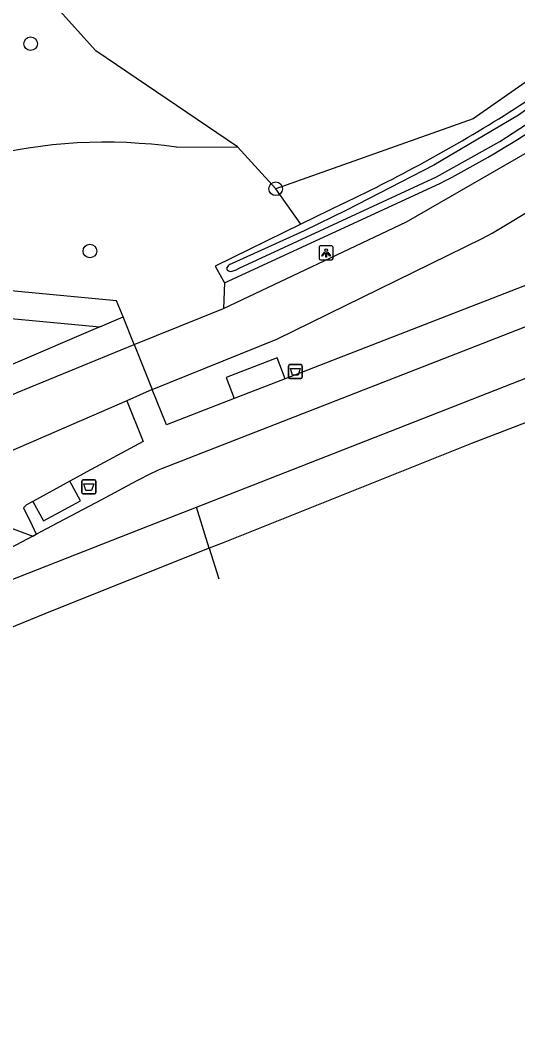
# Model space of a CAD drawing. Extents: x 162722 to 165099, y 384721 to 386283.
# Drawn here: x 164249.8 to 164285.4, y 384964.6 to 385036.1 of the extents above; entities that cross this region are included whole.
import ezdxf

# ---------------------------------------------------------------- set-up
doc = ezdxf.new("R2010")
doc.units = 0
for name, color, linetype in [('IMGEO_Afvalbak', 7, 'Continuous'), ('IMGEO_Boom', 7, 'Continuous'), ('IMGEO_Fietspad_gesloten', 7, 'Continuous'), ('IMGEO_Groenvoorziening', 7, 'Continuous'), ('IMGEO_Lichtpunt', 7, 'Continuous'), ('IMGEO_Loofbos', 7, 'Continuous'), ('IMGEO_OVBaan_open', 7, 'Continuous'), ('IMGEO_Rijbaan_regionaal_gesloten', 7, 'Continuous'), ('IMGEO_Voetpad_gesloten', 7, 'Continuous'), ('IMGEO_Voetpad_open', 7, 'Continuous'), ('IMGEO_Waterloop', 7, 'Continuous')]:
    doc.layers.add(name, color=color, linetype=linetype)

msp = doc.modelspace()

# ---------------------------------------------------------------- linework, layer by layer
at = {"layer": 'IMGEO_Afvalbak'}
for p, q in [((164269.085, 385011.487), (164269.875, 385011.487)), ((164269.875, 385011.487), (164269.085, 385011.487)), ((164268.985, 385010.587), (164268.985, 385011.387)), ((164268.985, 385011.387), (164268.985, 385010.587)), ((164269.975, 385011.387), (164269.975, 385010.587)), ((164269.975, 385010.587), (164269.975, 385011.387)), ((164269.875, 385010.487), (164269.085, 385010.487)), ((164269.085, 385010.487), (164269.875, 385010.487)), ((164254.24, 385002.368), (164254.24, 385003.168)), ((164254.24, 385003.168), (164254.24, 385002.368)), ((164254.34, 385003.268), (164255.13, 385003.268)), ((164255.13, 385003.268), (164254.34, 385003.268)), ((164255.23, 385003.168), (164255.23, 385002.368)), ((164255.23, 385002.368), (164255.23, 385003.168)), ((164255.13, 385002.268), (164254.34, 385002.268)), ((164254.34, 385002.268), (164255.13, 385002.268))]:
    msp.add_line(p, q, dxfattribs=at)
for points in [[(164269.128, 385011.201), (164269.832, 385011.201), (164269.683, 385010.731), (164269.277, 385010.731), (164269.128, 385011.201)], [(164254.383, 385002.982), (164255.087, 385002.982), (164254.938, 385002.512), (164254.532, 385002.512), (164254.383, 385002.982)]]:
    msp.add_lwpolyline(points, dxfattribs=at)
for centre, start, end in [((164269.085, 385011.387), 90, 180), ((164269.085, 385011.387), 90, 180), ((164269.875, 385011.387), 0, 90), ((164269.875, 385011.387), 360, 90), ((164269.085, 385010.587), 180, 270), ((164269.085, 385010.587), 180, 270), ((164269.875, 385010.587), 270, 0), ((164269.875, 385010.587), 270, 0), ((164254.34, 385003.168), 90, 180), ((164254.34, 385003.168), 90, 180), ((164255.13, 385003.168), 0, 90), ((164255.13, 385003.168), 360, 90), ((164254.34, 385002.368), 180, 270), ((164254.34, 385002.368), 180, 270), ((164255.13, 385002.368), 270, 0), ((164255.13, 385002.368), 270, 0)]:
    msp.add_arc(centre, 0.1, start, end, dxfattribs=at)
at = {"layer": 'IMGEO_Boom'}
for centre in [(164250.581, 385034.381), (164268.08, 385024.03), (164254.816, 385019.591)]:
    msp.add_circle(centre, 0.489, dxfattribs=at)
at = {"layer": 'IMGEO_Fietspad_gesloten'}
for points in [[(164259.266, 385009.7), (164268.159, 385013.291), (164282.823, 385020.476), (164283.544, 385020.872), (164290.575, 385025.104), (164297.147, 385029.904), (164297.523, 385030.227)], [(164264.35, 385015.493), (164277.433, 385021.678), (164287.625, 385027.549)], [(164257.963, 385012.93), (164264.35, 385015.493)], [(164222.114, 384997.568), (164222.455, 384997.716), (164225.061, 384998.845), (164227.726, 385000), (164247.774, 385008.689), (164249.613, 385009.488), (164257.963, 385012.93)], [(164257.963, 385012.93), (164259.266, 385009.7)], [(164259.266, 385009.7), (164257.459, 385008.904)], [(164257.459, 385008.904), (164236.917, 385000), (164226.457, 384995.466), (164223.851, 384994.337), (164174.926, 384973.13), (164140.511, 384957.62), (164127.585, 384951.111)]]:
    msp.add_lwpolyline(points, dxfattribs=at)
at = {"layer": 'IMGEO_Groenvoorziening'}
for points in [[(164264.435, 385017.32), (164279.808, 385024.411)], [(164269.878, 385021.502), (164268.08, 385024.03)], [(164272.892, 385022.978), (164269.878, 385021.502)], [(164269.878, 385021.502), (164263.751, 385018.501), (164264.435, 385017.32)], [(164264.435, 385017.32), (164264.35, 385015.493)]]:
    msp.add_lwpolyline(points, dxfattribs=at)
for centre, radius, start, end in [((164226.035, 385118.693), 106.802, 303.59286, 311.16852), ((164246.789, 385089.046), 72.581, 297.06029, 309.42533), ((164224.123, 385125.839), 113.837, 295.36661, 302.40408)]:
    msp.add_arc(centre, radius, start, end, dxfattribs=at)
at = {"layer": 'IMGEO_Lichtpunt'}
for p, q in [((164271.18, 385019.854), (164271.18, 385019.047)), ((164271.18, 385019.854), (164271.18, 385019.047)), ((164272.082, 385019.949), (164271.274, 385019.949)), ((164272.082, 385019.949), (164271.274, 385019.949)), ((164272.176, 385019.047), (164272.176, 385019.854)), ((164272.176, 385019.047), (164272.176, 385019.854)), ((164271.274, 385018.953), (164272.082, 385018.953)), ((164271.274, 385018.953), (164272.082, 385018.953))]:
    msp.add_line(p, q, dxfattribs=at)
for points in [[(164271.554, 385019.518), (164271.593, 385019.49), (164271.405, 385019.228), (164271.367, 385019.255), (164271.554, 385019.518)], [(164271.656, 385019.47), (164271.703, 385019.47), (164271.703, 385019.148), (164271.656, 385019.148), (164271.656, 385019.47)], [(164271.766, 385019.49), (164271.804, 385019.517), (164271.991, 385019.255), (164271.952, 385019.227), (164271.766, 385019.49)]]:
    msp.add_lwpolyline(points, dxfattribs=at)
msp.add_circle((164271.679, 385019.652), 0.0994, dxfattribs=at)
for centre, start, end in [((164271.274, 385019.854), 90, 180), ((164271.274, 385019.854), 90, 180), ((164272.082, 385019.854), 0, 90), ((164272.082, 385019.854), 0, 90), ((164271.274, 385019.047), 180, 270), ((164271.274, 385019.047), 180, 270), ((164272.082, 385019.047), 270, 0), ((164272.082, 385019.047), 270, 360)]:
    msp.add_arc(centre, 0.0946, start, end, dxfattribs=at)
at = {"layer": 'IMGEO_Loofbos'}
for points in [[(164369.388, 385083.93), (164346.566, 385076.077), (164337.165, 385072.178), (164331.331, 385068.992), (164325.863, 385065.214), (164323.916, 385063.651), (164304.537, 385046.531), (164287.51, 385032.763), (164285.664, 385031.439), (164282.177, 385029.02), (164268.08, 385024.03)], [(164265.342, 385027.017), (164255.248, 385033.867), (164248.33, 385041.532), (164241.35, 385051.172), (164240.8, 385051.931)], [(164260.993, 385026.992), (164265.342, 385027.017)], [(164268.08, 385024.03), (164265.342, 385027.017)]]:
    msp.add_lwpolyline(points, dxfattribs=at)
msp.add_arc((164255.899, 384991.351), 36.003, 81.86544, 126.87164, dxfattribs=at)
at = {"layer": 'IMGEO_OVBaan_open'}
for points in [[(164262.419, 385001.307), (164316.75, 385022.567)], [(164250.978, 384999.383), (164252.143, 385000), (164255.663, 385001.87), (164258.149, 385003.191), (164259.265, 385003.756), (164259.485, 385003.862), (164259.717, 385003.972), (164259.951, 385004.08), (164301.091, 385020.109)], [(164232.508, 384989.603), (164259.079, 385000), (164262.419, 385001.307)], [(164250.731, 384999.252), (164250.978, 384999.383)], [(164250.731, 384999.252), (164247.035, 384997.295)]]:
    msp.add_lwpolyline(points, dxfattribs=at)
at = {"layer": 'IMGEO_Rijbaan_regionaal_gesloten'}
for points in [[(164567.783, 385098.14), (164541.949, 385091.263), (164511.564, 385082.862), (164492.645, 385077.429), (164476.979, 385072.818), (164457.586, 385066.975), (164438.067, 385060.942), (164422.969, 385056.11), (164407.271, 385050.93), (164384.53, 385043.318), (164369.306, 385038.043), (164348.776, 385030.779), (164334.911, 385025.82), (164323.856, 385021.714), (164309.264, 385016.25), (164297.072, 385011.607), (164282.069, 385005.858), (164264.319, 384998.783), (164263.334, 384998.39)], [(164263.334, 384998.39), (164262.419, 385001.307)], [(164263.334, 384998.39), (164252.127, 384993.919), (164240.977, 384989.371), (164230.704, 384985.185)], [(164263.334, 384998.39), (164264.016, 384996.217)]]:
    msp.add_lwpolyline(points, dxfattribs=at)
at = {"layer": 'IMGEO_Voetpad_gesloten'}
for points in [[(164268.752, 385010.48), (164268.174, 385011.972), (164264.547, 385010.567), (164265.125, 385009.075)], [(164268.752, 385010.48), (164265.125, 385009.075)]]:
    msp.add_lwpolyline(points, dxfattribs=at)
at = {"layer": 'IMGEO_Voetpad_open'}
for points in [[(164300.141, 385022.646), (164268.752, 385010.48)], [(164257.182, 385014.893), (164256.723, 385016.046), (164227.527, 385018.794)], [(164226.782, 385016.868), (164255.518, 385014.18)], [(164255.518, 385014.18), (164257.182, 385014.893)], [(164257.963, 385012.93), (164257.182, 385014.893)], [(164255.518, 385014.18), (164229.825, 385003.177)], [(164265.125, 385009.075), (164260.276, 385007.195), (164259.266, 385009.7)], [(164257.459, 385008.904), (164258.621, 385006.012), (164254.584, 385003.832), (164254.17, 385003.591), (164253.379, 385003.161)], [(164253.379, 385003.161), (164250.744, 385001.727)], [(164250.744, 385001.727), (164251.503, 385000.332), (164254.138, 385001.766), (164253.379, 385003.161)], [(164250.744, 385001.727), (164250.281, 385001.478), (164250.064, 385001.28), (164250.681, 385000), (164250.978, 384999.383)], [(164247.035, 384997.295), (164247.859, 385000), (164247.944, 385000.279), (164248.701, 385000), (164250.731, 384999.252)]]:
    msp.add_lwpolyline(points, dxfattribs=at)
at = {"layer": 'IMGEO_Waterloop'}
for points in [[(164323.033, 385061.324), (164296.678, 385037.898), (164291.192, 385033.412), (164285.412, 385029.291), (164279.365, 385025.708), (164273.126, 385022.512), (164270.107, 385021.034), (164264.968, 385018.693), (164264.8, 385018.618)], [(164265.05, 385018.173), (164265.252, 385018.258), (164265.462, 385018.368), (164279.572, 385024.876), (164284.098, 385027.398), (164288.433, 385030.239), (164292.559, 385033.39), (164300.584, 385039.964), (164308.227, 385046.997)], [(164264.59, 385018.403), (164264.579, 385018.358), (164264.584, 385018.304), (164264.599, 385018.272), (164264.635, 385018.228), (164264.7, 385018.178)]]:
    msp.add_lwpolyline(points, dxfattribs=at)
for centre, radius, start, end in [((164265.023, 385018.19), 0.482, 117.52457, 153.82351), ((164264.881, 385018.562), 0.424, 244.81774, 293.54535)]:
    msp.add_arc(centre, radius, start, end, dxfattribs=at)

doc.saveas('drawing.dxf')
